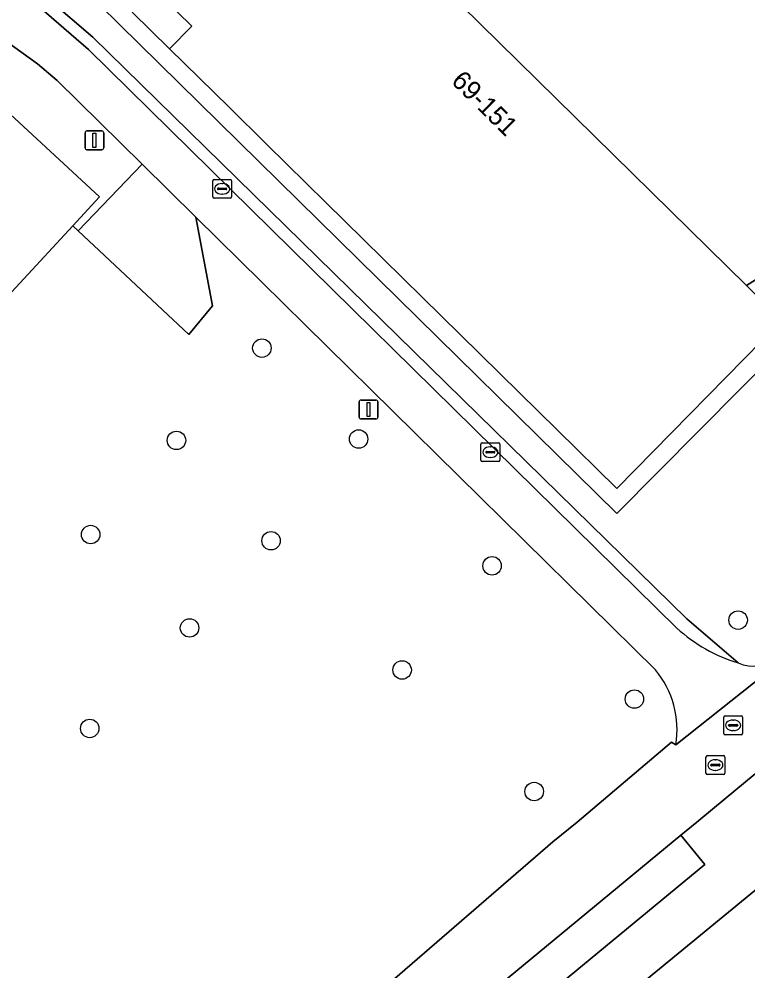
# Model space of a CAD drawing. Extents: x 159039 to 160102, y 381214 to 382524.
# Drawn here: x 159629.5 to 159668.1, y 381992.1 to 382042.6 of the extents above; entities that cross this region are included whole.
import ezdxf

# ---------------------------------------------------------------- set-up
doc = ezdxf.new("R2010")
doc.units = 0
for name, color, linetype in [('IMGEO_Boom', 7, 'Continuous'), ('IMGEO_Erf', 7, 'Continuous'), ('IMGEO_Groenvoorziening', 7, 'Continuous'), ('IMGEO_Haag', 7, 'Continuous'), ('IMGEO_Kolk', 7, 'Continuous'), ('IMGEO_Lichtmast', 7, 'Continuous'), ('IMGEO_Pand', 7, 'Continuous'), ('IMGEO_Pand_nummerreeks', 7, 'Continuous'), ('IMGEO_Rioolput', 7, 'Continuous'), ('IMGEO_Voetpad_gesloten', 7, 'Continuous'), ('IMGEO_Voetpad_open', 7, 'Continuous')]:
    doc.layers.add(name, color=color, linetype=linetype)

msp = doc.modelspace()

# ---------------------------------------------------------------- linework, layer by layer
at = {"layer": 'IMGEO_Boom'}
for centre in [(159642.382, 382025.119), (159637.858, 382020.23), (159647.507, 382020.302), (159633.312, 382015.24), (159642.869, 382014.911), (159654.577, 382013.583), (159667.614, 382010.706), (159638.549, 382010.294), (159649.813, 382008.065), (159662.118, 382006.522), (159633.263, 382004.966), (159656.807, 382001.625)]:
    msp.add_circle(centre, 0.489, dxfattribs=at)
at = {"layer": 'IMGEO_Erf'}
for points in [[(159643.887, 382052.217), (159668.062, 382028.432), (159670.166, 382029.765), (159668.706, 382031.199), (159671.371, 382032.924), (159672.825, 382031.495), (159675.019, 382032.894), (159675.991, 382033.542), (159674.699, 382035.82), (159672.219, 382039.541), (159670.884, 382041.434), (159668.163, 382044.96)], [(159602.745, 381983.168), (159618.31, 382000), (159624.421, 382006.61), (159623.061, 382007.853), (159625.255, 382010.496), (159616.37, 382018.709), (159616.879, 382019.259), (159600.277, 382034.611), (159613.557, 382048.972), (159621.339, 382041.776), (159622.765, 382043.318), (159628.566, 382037.954), (159633.783, 382033.13), (159632.362, 382031.593), (159632.643, 382031.327), (159636.035, 382034.865), (159631.539, 382039.295), (159630.501, 382040.18), (159625.87, 382043.504)], [(159676.089, 381981.136), (159674.624, 381979.92), (159670.79, 381984.538), (159672.256, 381985.755), (159668.328, 381990.489), (159674.746, 381995.814), (159678.673, 381991.081), (159682.507, 381986.461), (159686.34, 381981.841), (159690.27, 381977.104), (159690.986, 381977.662), (159674.686, 381997.436), (159674.355, 381997.153), (159672.361, 381999.556), (159669.966, 381997.589), (159636.992, 381970.499), (159639.113, 381967.99), (159640.637, 381969.242), (159656.487, 381950.033)]]:
    msp.add_lwpolyline(points, dxfattribs=at)
for points in [[(159636.308, 382044.514), (159635.348, 382043.539), (159635.74, 382043.153), (159635.514, 382042.923), (159637.49, 382040.979), (159638.673, 382042.183)], [(159670.166, 382029.765), (159668.062, 382028.432), (159669.937, 382026.587), (159669.857, 382026.505), (159671.314, 382025.137), (159673.091, 382026.892)]]:
    msp.add_lwpolyline(points, close=True, dxfattribs=at)
at = {"layer": 'IMGEO_Groenvoorziening'}
for points in [[(159631.562, 382062.87), (159633.657, 382066.762), (159622.862, 382072.512), (159619.417, 382069.134), (159612.282, 382061.648), (159624.702, 382049.08), (159631.121, 382043.598), (159633.428, 382041.589), (159664.895, 382010.766), (159667.614, 382008.437)], [(159667.614, 382008.437), (159664.895, 382010.766), (159633.428, 382041.589), (159631.121, 382043.598), (159624.702, 382049.08), (159612.282, 382061.648), (159611.825, 382061.168), (159624.423, 382048.545), (159633.204, 382040.945), (159664.372, 382010.28)], [(159676.273, 382025.113), (159673.131, 382022.006), (159669.909, 382025.159), (159661.191, 382016.355), (159633.771, 382043.309), (159646.477, 382056.174), (159644.044, 382057.998), (159643.454, 382058.399), (159643.778, 382057.905), (159643.933, 382057.296), (159644.008, 382056.635), (159644.014, 382055.513), (159643.919, 382055.153)], [(159663.228, 382008.066), (159638.888, 382032.053), (159639.757, 382027.362), (159638.505, 382025.839), (159632.643, 382031.327), (159632.362, 382031.593), (159629.564, 382028.567), (159620.302, 382018.552), (159618.104, 382020.584), (159616.879, 382019.259), (159616.37, 382018.709), (159625.255, 382010.496), (159623.061, 382007.853), (159624.421, 382006.61), (159626.624, 382004.573), (159604.904, 381981.084), (159606.447, 381979.593), (159609.529, 381976.617), (159620.126, 381966.384), (159657.794, 381998.953), (159659.089, 382000), (159664.09, 382004.24), (159664.309, 382004.099)], [(159673.322, 382006.531), (159666.985, 382001.296), (159665.416, 382000), (159664.577, 381999.307), (159665.847, 381997.761), (159635.288, 381972.515), (159636.992, 381970.499), (159669.966, 381997.589)], [(159665.847, 381997.761), (159664.577, 381999.307), (159634.896, 381974.787)], [(159634.847, 381973.036), (159635.288, 381972.515), (159665.847, 381997.761)]]:
    msp.add_lwpolyline(points, dxfattribs=at)
msp.add_lwpolyline([(159638.888, 382032.053), (159636.035, 382034.865), (159632.643, 382031.327), (159638.505, 382025.839), (159639.757, 382027.362)], close=True, dxfattribs=at)
for centre, radius, start, end in [((159670.103, 382016.589), 8.523, 227.7463, 253.0193), ((159668.41, 382010.164), 1.902, 245.2602, 312.8091), ((159659.469, 382004.911), 4.908, 350.4784, 40.0074)]:
    msp.add_arc(centre, radius, start, end, dxfattribs=at)
at = {"layer": 'IMGEO_Haag'}
for points in [[(159667.614, 382008.437), (159664.895, 382010.766), (159633.428, 382041.589), (159631.121, 382043.598), (159624.702, 382049.08), (159612.282, 382061.648), (159611.825, 382061.168), (159624.423, 382048.545), (159633.204, 382040.945), (159664.372, 382010.28)], [(159673.322, 382006.531), (159666.985, 382001.296), (159665.416, 382000), (159664.577, 381999.307), (159665.847, 381997.761), (159635.288, 381972.515), (159636.992, 381970.499), (159669.966, 381997.589)]]:
    msp.add_lwpolyline(points, dxfattribs=at)
msp.add_arc((159670.103, 382016.589), 8.523, 227.7463, 253.0193, dxfattribs=at)
at = {"layer": 'IMGEO_Kolk'}
for p, q in [((159639.776, 382033.134), (159639.776, 382033.986)), ((159639.851, 382034.06), (159640.703, 382034.06)), ((159640.264, 382033.84), (159640.289, 382033.84)), ((159640.777, 382033.986), (159640.777, 382033.134)), ((159640.035, 382033.554), (159640.035, 382033.566)), ((159640.473, 382033.517), (159640.075, 382033.517)), ((159640.078, 382033.603), (159640.476, 382033.603)), ((159640.519, 382033.566), (159640.519, 382033.554)), ((159640.703, 382033.06), (159639.851, 382033.06)), ((159640.287, 382033.28), (159640.262, 382033.28)), ((159653.985, 382019.18), (159653.985, 382020.032)), ((159654.06, 382020.106), (159654.912, 382020.106)), ((159654.473, 382019.886), (159654.498, 382019.886)), ((159654.986, 382020.032), (159654.986, 382019.18)), ((159654.244, 382019.6), (159654.244, 382019.612)), ((159654.682, 382019.563), (159654.284, 382019.563)), ((159654.287, 382019.649), (159654.685, 382019.649)), ((159654.496, 382019.326), (159654.471, 382019.326)), ((159654.728, 382019.612), (159654.728, 382019.6)), ((159654.912, 382019.106), (159654.06, 382019.106))]:
    msp.add_line(p, q, dxfattribs=at)
for points in [[(159639.776, 382033.134), (159639.776, 382033.986)], [(159639.851, 382034.06), (159640.703, 382034.06)], [(159640.777, 382033.986), (159640.777, 382033.134)], [(159640.703, 382033.06), (159639.851, 382033.06)], [(159653.985, 382019.18), (159653.985, 382020.032)], [(159654.06, 382020.106), (159654.912, 382020.106)], [(159654.986, 382020.032), (159654.986, 382019.18)], [(159654.912, 382019.106), (159654.06, 382019.106)]]:
    msp.add_lwpolyline(points, dxfattribs=at)
for centre, radius, start, end in [((159639.853, 382033.984), 0.0765, 91.552, 178.448), ((159639.853, 382033.984), 0.0765, 91.552, 178.448), ((159640.701, 382033.984), 0.0765, 1.552, 88.448), ((159640.701, 382033.984), 0.0765, 1.552, 88.448), ((159640.075, 382033.563), 0.0403, 85.8775, 175.7526), ((159640.072, 382033.553), 0.0366, 178.938, 274.7102), ((159640.476, 382033.56), 0.043, 264.8664, 352.4533), ((159640.48, 382033.565), 0.0386, 1.7309, 96.639), ((159639.853, 382033.136), 0.0765, 181.552, 268.448), ((159639.853, 382033.136), 0.0765, 181.552, 268.448), ((159640.701, 382033.136), 0.0765, 271.552, 358.448), ((159640.701, 382033.136), 0.0765, 271.552, 358.448), ((159654.062, 382020.03), 0.0765, 91.552, 178.448), ((159654.062, 382020.03), 0.0765, 91.552, 178.448), ((159654.91, 382020.03), 0.0765, 1.552, 88.448), ((159654.91, 382020.03), 0.0765, 1.552, 88.448), ((159654.062, 382019.182), 0.0765, 181.552, 268.448), ((159654.062, 382019.182), 0.0765, 181.552, 268.448), ((159654.284, 382019.609), 0.0403, 85.8775, 175.7526), ((159654.281, 382019.599), 0.0366, 178.938, 274.7102), ((159654.685, 382019.606), 0.043, 264.8664, 352.4533), ((159654.689, 382019.611), 0.0386, 1.7309, 96.639), ((159654.91, 382019.182), 0.0765, 271.552, 358.448), ((159654.91, 382019.182), 0.0765, 271.552, 358.448)]:
    msp.add_arc(centre, radius, start, end, dxfattribs=at)
for centre, major_axis, ratio, start_param, end_param in [((159640.263, 382033.56), (-0.387, 0.002), 0.722429, 4.712389, 7.853982), ((159640.288, 382033.56), (-0.39, 0.002), 0.717154, 1.570796, 4.712389), ((159654.472, 382019.606), (-0.387, 0.002), 0.722429, 4.712389, 7.853982), ((159654.497, 382019.606), (-0.39, 0.002), 0.717154, 1.570796, 4.712389)]:
    msp.add_ellipse(centre, major_axis=major_axis, ratio=ratio, start_param=start_param, end_param=end_param, dxfattribs=at)
at = {"layer": 'IMGEO_Lichtmast'}
for p, q in [((159633.013, 382035.727), (159633.013, 382036.527)), ((159633.013, 382036.527), (159633.013, 382035.727)), ((159633.113, 382036.627), (159633.903, 382036.627)), ((159633.903, 382036.627), (159633.113, 382036.627)), ((159634.003, 382036.527), (159634.003, 382035.727)), ((159634.003, 382035.727), (159634.003, 382036.527)), ((159633.903, 382035.627), (159633.113, 382035.627)), ((159633.113, 382035.627), (159633.903, 382035.627)), ((159647.534, 382021.465), (159647.534, 382022.265)), ((159647.534, 382022.265), (159647.534, 382021.465)), ((159647.634, 382022.365), (159648.424, 382022.365)), ((159648.424, 382022.365), (159647.634, 382022.365)), ((159648.524, 382022.265), (159648.524, 382021.465)), ((159648.524, 382021.465), (159648.524, 382022.265)), ((159648.424, 382021.365), (159647.634, 382021.365)), ((159647.634, 382021.365), (159648.424, 382021.365))]:
    msp.add_line(p, q, dxfattribs=at)
for points in [[(159633.433, 382036.502), (159633.583, 382036.502), (159633.583, 382035.752), (159633.433, 382035.752), (159633.433, 382036.502)], [(159647.954, 382022.24), (159648.104, 382022.24), (159648.104, 382021.49), (159647.954, 382021.49), (159647.954, 382022.24)]]:
    msp.add_lwpolyline(points, dxfattribs=at)
for centre, start, end in [((159633.113, 382036.527), 90, 180), ((159633.113, 382036.527), 90, 180), ((159633.903, 382036.527), 0, 90), ((159633.903, 382036.527), 360, 90), ((159633.113, 382035.727), 180, 270), ((159633.113, 382035.727), 180, 270), ((159633.903, 382035.727), 270, 0), ((159633.903, 382035.727), 270, 0), ((159647.634, 382022.265), 90, 180), ((159647.634, 382022.265), 90, 180), ((159648.424, 382022.265), 0, 90), ((159648.424, 382022.265), 360, 90), ((159647.634, 382021.465), 180, 270), ((159647.634, 382021.465), 180, 270), ((159648.424, 382021.465), 270, 0), ((159648.424, 382021.465), 270, 0)]:
    msp.add_arc(centre, 0.1, start, end, dxfattribs=at)
at = {"layer": 'IMGEO_Pand'}
for points in [[(159647.768, 382030.87), (159650.892, 382027.797), (159652.882, 382025.84), (159656.023, 382022.751), (159658.025, 382020.781), (159661.179, 382017.679), (159669.857, 382026.505), (159669.937, 382026.587), (159668.062, 382028.432), (159643.887, 382052.217), (159636.308, 382044.514), (159638.673, 382042.183), (159637.49, 382040.979), (159640.643, 382037.878), (159642.65, 382035.904), (159645.771, 382032.834)], [(159628.566, 382037.954), (159622.765, 382043.318), (159621.339, 382041.776), (159613.557, 382048.972), (159600.277, 382034.611), (159616.879, 382019.259), (159618.104, 382020.584), (159620.302, 382018.552), (159629.564, 382028.567), (159632.362, 382031.593), (159633.783, 382033.13)]]:
    msp.add_lwpolyline(points, close=True, dxfattribs=at)
at = {"layer": 'IMGEO_Rioolput'}
for p, q in [((159666.851, 382004.706), (159666.851, 382005.558)), ((159666.926, 382005.632), (159667.778, 382005.632)), ((159667.852, 382005.558), (159667.852, 382004.706)), ((159667.11, 382005.126), (159667.11, 382005.138)), ((159667.548, 382005.089), (159667.15, 382005.089)), ((159667.153, 382005.175), (159667.551, 382005.175)), ((159667.339, 382005.412), (159667.364, 382005.412)), ((159667.594, 382005.138), (159667.594, 382005.126)), ((159667.778, 382004.632), (159666.926, 382004.632)), ((159667.362, 382004.852), (159667.337, 382004.852)), ((159665.908, 382002.6), (159665.908, 382003.452)), ((159665.983, 382003.526), (159666.835, 382003.526)), ((159666.21, 382003.069), (159666.608, 382003.069)), ((159666.396, 382003.306), (159666.421, 382003.306)), ((159666.909, 382003.452), (159666.909, 382002.6)), ((159666.167, 382003.02), (159666.167, 382003.032)), ((159666.605, 382002.983), (159666.207, 382002.983)), ((159666.419, 382002.746), (159666.394, 382002.746)), ((159666.651, 382003.032), (159666.651, 382003.02)), ((159666.835, 382002.526), (159665.983, 382002.526))]:
    msp.add_line(p, q, dxfattribs=at)
for points in [[(159666.851, 382004.706), (159666.851, 382005.558)], [(159666.926, 382005.632), (159667.778, 382005.632)], [(159667.852, 382005.558), (159667.852, 382004.706)], [(159667.778, 382004.632), (159666.926, 382004.632)], [(159665.908, 382002.6), (159665.908, 382003.452)], [(159665.983, 382003.526), (159666.835, 382003.526)], [(159666.909, 382003.452), (159666.909, 382002.6)], [(159666.835, 382002.526), (159665.983, 382002.526)]]:
    msp.add_lwpolyline(points, dxfattribs=at)
for centre, radius, start, end in [((159666.928, 382005.556), 0.0765, 91.552, 178.448), ((159666.928, 382005.556), 0.0765, 91.552, 178.448), ((159667.776, 382005.556), 0.0765, 1.552, 88.448), ((159667.776, 382005.556), 0.0765, 1.552, 88.448), ((159667.15, 382005.135), 0.0403, 85.8775, 175.7526), ((159667.147, 382005.125), 0.0366, 178.938, 274.7102), ((159667.551, 382005.132), 0.043, 264.8664, 352.4533), ((159667.555, 382005.137), 0.0386, 1.7309, 96.639), ((159666.928, 382004.708), 0.0765, 181.552, 268.448), ((159666.928, 382004.708), 0.0765, 181.552, 268.448), ((159667.776, 382004.708), 0.0765, 271.552, 358.448), ((159667.776, 382004.708), 0.0765, 271.552, 358.448), ((159665.985, 382003.45), 0.0765, 91.552, 178.448), ((159665.985, 382003.45), 0.0765, 91.552, 178.448), ((159666.207, 382003.029), 0.0403, 85.8775, 175.7526), ((159666.612, 382003.031), 0.0386, 1.7309, 96.639), ((159666.833, 382003.45), 0.0765, 1.552, 88.448), ((159666.833, 382003.45), 0.0765, 1.552, 88.448), ((159665.985, 382002.602), 0.0765, 181.552, 268.448), ((159665.985, 382002.602), 0.0765, 181.552, 268.448), ((159666.204, 382003.019), 0.0366, 178.938, 274.7102), ((159666.608, 382003.026), 0.043, 264.8664, 352.4533), ((159666.833, 382002.602), 0.0765, 271.552, 358.448), ((159666.833, 382002.602), 0.0765, 271.552, 358.448)]:
    msp.add_arc(centre, radius, start, end, dxfattribs=at)
for centre, major_axis, ratio, start_param, end_param in [((159667.338, 382005.132), (-0.387, 0.002), 0.722429, 4.712389, 7.853982), ((159667.363, 382005.132), (-0.39, 0.002), 0.717154, 1.570796, 4.712389), ((159666.395, 382003.026), (-0.387, 0.002), 0.722429, 4.712389, 7.853982), ((159666.42, 382003.026), (-0.39, 0.002), 0.717154, 1.570796, 4.712389)]:
    msp.add_ellipse(centre, major_axis=major_axis, ratio=ratio, start_param=start_param, end_param=end_param, dxfattribs=at)
at = {"layer": 'IMGEO_Voetpad_gesloten'}
for points in [[(159664.372, 382010.28), (159633.204, 382040.945), (159624.423, 382048.545), (159611.825, 382061.168), (159611.607, 382060.94), (159609.877, 382059.124), (159615.14, 382053.802), (159615.488, 382054.147), (159616.976, 382052.653), (159616.667, 382052.328), (159621.306, 382047.671), (159625.016, 382044.278), (159625.87, 382043.504), (159630.501, 382040.18), (159631.539, 382039.295), (159636.035, 382034.865), (159638.888, 382032.053), (159663.228, 382008.066)], [(159715.546, 382044.267), (159685.528, 382020.709), (159683.889, 382019.768), (159683.055, 382019.113), (159680.789, 382017.29), (159674.755, 382012.434), (159670.146, 382008.725), (159664.309, 382004.099), (159664.09, 382004.24), (159659.089, 382000), (159657.794, 381998.953), (159620.126, 381966.384), (159617.102, 381963.667), (159601.745, 381949.641), (159583.771, 381932.786)], [(159629.657, 381971.006), (159634.896, 381974.787), (159664.577, 381999.307), (159665.416, 382000), (159666.985, 382001.296), (159673.322, 382006.531), (159677.805, 382010.327), (159679.319, 382011.608), (159680.428, 382012.849), (159717.814, 382042.05)], [(159664.309, 382004.099), (159670.146, 382008.725)]]:
    msp.add_lwpolyline(points, dxfattribs=at)
for centre, radius, start, end in [((159670.103, 382016.589), 8.523, 227.7463, 253.0193), ((159668.41, 382010.164), 1.902, 245.2602, 312.8091), ((159659.469, 382004.911), 4.908, 350.4784, 40.0074)]:
    msp.add_arc(centre, radius, start, end, dxfattribs=at)
at = {"layer": 'IMGEO_Voetpad_open'}
for points in [[(159633.771, 382043.309), (159661.191, 382016.355), (159669.909, 382025.159)], [(159669.857, 382026.505), (159661.179, 382017.679), (159658.025, 382020.781), (159656.023, 382022.751), (159652.882, 382025.84), (159650.892, 382027.797), (159647.768, 382030.87), (159645.771, 382032.834), (159642.65, 382035.904), (159640.643, 382037.878), (159637.49, 382040.979), (159635.514, 382042.923)]]:
    msp.add_lwpolyline(points, dxfattribs=at)

# ---------------------------------------------------------------- texts
at = {"layer": 'IMGEO_Pand_nummerreeks'}
msp.add_text('69-151', height=1, rotation=315.286, dxfattribs=at).set_placement((159652.364, 382039.208))

doc.saveas('drawing.dxf')
